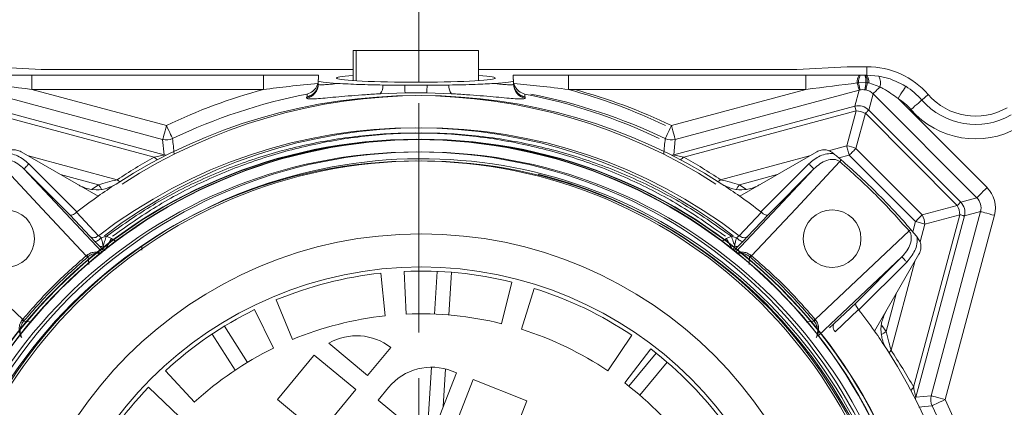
# Model space of a CAD drawing. Header units: centimetres. Extents: x -16053 to 7031, y -7778 to 254.
# Tile 270 of 282: x 5698 to 5725, y -2050 to -2039. Entities that reach past the tile are written whole.
import ezdxf

# ---------------------------------------------------------------- set-up
doc = ezdxf.new("R2010")
doc.units = ezdxf.units.CM
doc.header["$MEASUREMENT"] = 0
doc.linetypes.add('CENTER', pattern=[50.8, 31.75, -6.35, 6.35, -6.35])
doc.layers.add('ELEKTRYKA', color=1, linetype='CONTINUOUS')
doc.layers.add('T - armatura', color=250, linetype='CONTINUOUS', lineweight=30)

# ---------------------------------------------------------------- blocks, each defined once
blk = doc.blocks.new('G$C54C5291B')
at = {"layer": 'T - armatura', "linetype": 'Continuous', "lineweight": 15}
for p, q in [((17.72, 63.927), (17.72, 63.51)), ((17.72, 63.927), (17.762, 63.927)), ((17.762, 63.927), (17.762, 63.508)), ((17.762, 63.927), (18.632, 63.927)), ((18.632, 63.927), (18.632, 63.488)), ((18.632, 63.927), (19.46, 63.927)), ((19.46, 63.927), (19.46, 63.51)), ((13.39, 63.666), (12.69, 63.703)), ((17.72, 63.666), (13.39, 63.666)), ((23.79, 63.666), (19.46, 63.666)), ((19.543, 63.666), (23.873, 63.666)), ((23.873, 63.666), (24.573, 63.703)), ((24.848, 63.703), (24.573, 63.703)), ((24.848, 63.703), (24.848, 63.585)), ((13.263, 63.587), (16.474, 63.587)), ((13.263, 63.387), (13.263, 63.587)), ((16.474, 63.587), (17.24, 63.585)), ((16.474, 63.387), (16.474, 63.587)), ((17.24, 63.527), (17.237, 63.527)), ((17.24, 63.585), (17.24, 63.527)), ((19.94, 63.585), (20.706, 63.587)), ((19.94, 63.527), (19.94, 63.585)), ((19.944, 63.527), (19.94, 63.527)), ((20.706, 63.587), (23.918, 63.587)), ((20.706, 63.587), (20.706, 63.387)), ((24.001, 63.587), (20.789, 63.587)), ((24.001, 63.387), (24.001, 63.587)), ((24.751, 63.584), (24.738, 63.585)), ((24.821, 63.584), (24.751, 63.584)), ((24.833, 63.584), (24.821, 63.584)), ((24.848, 63.585), (24.833, 63.584)), ((25.014, 63.572), (24.848, 63.585)), ((17.235, 63.485), (17.231, 63.469)), ((17.235, 63.523), (17.235, 63.51)), ((17.235, 63.462), (17.235, 63.51)), ((18.132, 63.449), (18.436, 63.446)), ((18.436, 63.446), (18.744, 63.446)), ((18.744, 63.446), (19.049, 63.449)), ((19.946, 63.51), (19.946, 63.523)), ((19.946, 63.51), (19.946, 63.462)), ((19.95, 63.469), (19.946, 63.49)), ((24.713, 63.478), (24.731, 63.481)), ((24.731, 63.481), (24.834, 63.483)), ((24.834, 63.483), (24.853, 63.481)), ((24.853, 63.481), (24.874, 63.478)), ((24.874, 63.478), (25.028, 63.422)), ((15.076, 62.695), (12.523, 63.379)), ((13.263, 63.387), (15.128, 62.888)), ((16.474, 63.387), (13.263, 63.387)), ((17.074, 63.279), (17.079, 63.287)), ((17.074, 63.266), (17.074, 63.279)), ((18.439, 63.34), (18.094, 63.328)), ((18.742, 63.34), (18.439, 63.34)), ((19.086, 63.328), (18.742, 63.34)), ((20.101, 63.287), (20.107, 63.279)), ((20.107, 63.279), (20.107, 63.266)), ((23.918, 63.387), (20.706, 63.387)), ((20.789, 63.387), (24.001, 63.387)), ((24.001, 63.387), (22.135, 62.888)), ((22.187, 62.695), (24.74, 63.379)), ((24.74, 63.379), (24.68, 63.155)), ((24.82, 63.384), (24.833, 63.381)), ((24.873, 63.103), (24.933, 63.327)), ((24.933, 63.327), (26.373, 61.887)), ((26.514, 62.028), (25.28, 63.262)), ((25.696, 63.317), (25.609, 63.241)), ((12.583, 63.155), (15.096, 62.482)), ((24.68, 63.155), (22.167, 62.482)), ((14.957, 62.451), (12.566, 63.091)), ((22.306, 62.451), (24.697, 63.091)), ((24.697, 63.091), (24.567, 62.605)), ((24.696, 62.57), (24.826, 63.057)), ((24.826, 63.057), (26.102, 61.781)), ((26.149, 61.827), (24.873, 63.103)), ((15.096, 62.482), (15.076, 62.695)), ((22.167, 62.482), (22.187, 62.695)), ((24.567, 62.605), (24.315, 62.538)), ((25.616, 61.65), (24.696, 62.57)), ((14.18, 61.908), (13.112, 62.525)), ((13.213, 62.467), (14.445, 62.136)), ((24.05, 62.467), (22.818, 62.136)), ((23.083, 61.908), (24.151, 62.525)), ((24.459, 62.438), (24.601, 62.476)), ((24.601, 62.476), (25.522, 61.556)), ((13.221, 62.357), (13.887, 61.691)), ((24.042, 62.357), (23.376, 61.691)), ((24.473, 62.387), (24.492, 62.41)), ((13.786, 61.651), (13.151, 62.286)), ((13.151, 62.286), (14.232, 61.138)), ((14.185, 62.068), (13.66, 62.208)), ((24.113, 62.286), (23.031, 61.138)), ((23.078, 62.068), (23.603, 62.208)), ((23.478, 61.651), (24.113, 62.286)), ((14.096, 62.006), (14.185, 62.068)), ((23.167, 62.006), (23.078, 62.068)), ((26.373, 61.887), (26.149, 61.827)), ((26.102, 61.781), (25.616, 61.65)), ((14.072, 61.348), (13.786, 61.651)), ((13.887, 61.691), (13.881, 61.686)), ((13.881, 61.686), (14.187, 61.361)), ((23.383, 61.686), (23.076, 61.361)), ((23.191, 61.348), (23.478, 61.651)), ((23.376, 61.691), (23.383, 61.686)), ((26.137, 61.651), (25.496, 59.26)), ((25.527, 59.121), (26.201, 61.634)), ((25.651, 61.521), (26.137, 61.651)), ((26.425, 61.694), (25.74, 59.141)), ((25.933, 59.089), (26.617, 61.643)), ((26.201, 61.634), (26.425, 61.694)), ((25.522, 61.556), (25.484, 61.414)), ((25.585, 61.274), (25.651, 61.521)), ((14.296, 61.353), (14.223, 61.331)), ((14.366, 61.321), (14.296, 61.353)), ((22.897, 61.321), (22.967, 61.353)), ((22.967, 61.353), (23.04, 61.331)), ((25.456, 61.447), (25.433, 61.427)), ((14.202, 61.214), (14.136, 61.282)), ((14.248, 61.167), (14.202, 61.214)), ((14.366, 61.321), (14.424, 61.287)), ((14.788, 61.159), (14.787, 61.215)), ((22.897, 61.321), (22.839, 61.287)), ((23.016, 61.167), (23.061, 61.214)), ((23.061, 61.214), (23.127, 61.282)), ((14.024, 61.089), (14.017, 61.083)), ((14.043, 61.071), (14.033, 61.062)), ((14.043, 61.071), (14.051, 60.961)), ((23.22, 61.071), (23.212, 60.961)), ((23.22, 61.071), (23.23, 61.062)), ((23.239, 61.089), (23.246, 61.083)), ((24.175, 59.977), (25.332, 61.067)), ((25.332, 61.067), (24.697, 60.432)), ((25.57, 61.105), (24.954, 60.037)), ((24.737, 60.331), (25.403, 60.996)), ((25.182, 59.772), (25.512, 61.005)), ((18.165, 60.251), (18.102, 60.841)), ((18.426, 60.866), (18.453, 60.273)), ((18.849, 60.273), (18.886, 60.866)), ((19.049, 60.261), (19.086, 60.854)), ((19.777, 60.141), (19.919, 60.718)), ((20.232, 60.63), (20.054, 60.064)), ((25.254, 60.557), (25.113, 60.032)), ((16.649, 60.47), (16.877, 59.921)), ((24.697, 60.432), (24.393, 60.145)), ((16.614, 59.802), (16.352, 60.336)), ((24.407, 60.03), (24.732, 60.337)), ((24.732, 60.337), (24.737, 60.331)), ((13.134, 60.2), (13.129, 60.193)), ((13.155, 60.184), (13.147, 60.174)), ((13.257, 60.166), (13.147, 60.174)), ((24.006, 60.166), (24.116, 60.174)), ((24.108, 60.184), (24.116, 60.174)), ((24.129, 60.2), (24.135, 60.193)), ((25.113, 60.032), (25.056, 60.115)), ((16.082, 59.497), (15.764, 59.998)), ((16.251, 59.604), (15.932, 60.105)), ((21.253, 59.488), (21.584, 59.981)), ((17.383, 59.873), (17.917, 59.421)), ((17.179, 59.706), (17.169, 59.694)), ((17.758, 59.229), (17.179, 59.706)), ((17.917, 59.421), (18.241, 59.811)), ((21.849, 59.791), (21.488, 59.32)), ((21.544, 59.275), (21.923, 59.734)), ((17.169, 59.694), (16.668, 59.089)), ((21.698, 59.148), (22.077, 59.606)), ((15.114, 59.489), (15.516, 59.052)), ((18.754, 58.737), (18.804, 59.538)), ((18.879, 58.764), (19.154, 59.46)), ((18.97, 58.995), (19.002, 59.514)), ((19.154, 59.46), (19.093, 59.484)), ((19.386, 59.368), (19.113, 58.671)), ((20.13, 59.072), (19.386, 59.368)), ((15.309, 58.85), (14.881, 59.262)), ((17.247, 58.613), (17.758, 59.229)), ((18.211, 59.258), (18.064, 59.081)), ((16.668, 59.089), (17.247, 58.613)), ((18.064, 59.081), (18.644, 58.604)), ((19.856, 58.376), (20.13, 59.072)), ((25.74, 59.141), (25.527, 59.121))]:
    blk.add_line(p, q, dxfattribs=at)
at = {"layer": 'T - armatura', "linetype": 'Continuous', "lineweight": 15, "flags": 128}
for points in [[(24.74, 63.379), (24.739, 63.382), (24.738, 63.387), (24.735, 63.396), (24.732, 63.408), (24.728, 63.422), (24.724, 63.439), (24.719, 63.458), (24.713, 63.478)], [(24.752, 63.382), (24.751, 63.384), (24.75, 63.39), (24.748, 63.399), (24.746, 63.411), (24.743, 63.425), (24.739, 63.442), (24.736, 63.46), (24.731, 63.481)], [(24.833, 63.381), (24.833, 63.384), (24.835, 63.39), (24.836, 63.399), (24.839, 63.411), (24.842, 63.425), (24.845, 63.442), (24.849, 63.46), (24.853, 63.481)], [(24.933, 63.327), (24.936, 63.33), (24.941, 63.335), (24.95, 63.344), (24.961, 63.355), (24.975, 63.369), (24.991, 63.385), (25.008, 63.403), (25.028, 63.422)], [(25.28, 63.262), (25.3, 63.294), (25.32, 63.325), (25.338, 63.354), (25.353, 63.379), (25.367, 63.4), (25.377, 63.416), (25.384, 63.427), (25.387, 63.431)], [(17.079, 63.287), (17.079, 63.308), (17.079, 63.31), (17.079, 63.324)], [(20.102, 63.324), (20.102, 63.303), (20.101, 63.287)], [(24.697, 63.091), (24.694, 63.105), (24.69, 63.117), (24.687, 63.127), (24.685, 63.136), (24.683, 63.144), (24.682, 63.149), (24.681, 63.153), (24.68, 63.155)], [(25.458, 63.11), (25.487, 63.135), (25.514, 63.159), (25.539, 63.181), (25.562, 63.2), (25.581, 63.217), (25.595, 63.229), (25.605, 63.238), (25.609, 63.241)], [(24.873, 63.103), (24.872, 63.102), (24.869, 63.099), (24.865, 63.095), (24.859, 63.09), (24.853, 63.083), (24.845, 63.075), (24.836, 63.067), (24.826, 63.057)], [(15.076, 62.695), (15.078, 62.7), (15.081, 62.712), (15.086, 62.731), (15.092, 62.755), (15.1, 62.783), (15.109, 62.816), (15.118, 62.851), (15.128, 62.888)], [(15.214, 62.707), (15.212, 62.712), (15.206, 62.724), (15.198, 62.741), (15.187, 62.763), (15.174, 62.79), (15.16, 62.821), (15.144, 62.853), (15.128, 62.888)], [(22.049, 62.707), (22.052, 62.712), (22.057, 62.724), (22.065, 62.741), (22.076, 62.763), (22.089, 62.79), (22.103, 62.821), (22.119, 62.853), (22.135, 62.888)], [(22.187, 62.695), (22.185, 62.7), (22.182, 62.712), (22.177, 62.731), (22.171, 62.755), (22.163, 62.783), (22.154, 62.816), (22.145, 62.851), (22.135, 62.888)], [(24.601, 62.476), (24.597, 62.494), (24.592, 62.511), (24.587, 62.528), (24.583, 62.545), (24.579, 62.561), (24.574, 62.577), (24.571, 62.591), (24.567, 62.605)], [(24.696, 62.57), (24.686, 62.56), (24.675, 62.55), (24.664, 62.538), (24.652, 62.527), (24.64, 62.514), (24.627, 62.502), (24.614, 62.489), (24.601, 62.476)], [(15.127, 62.476), (15.114, 62.478), (15.096, 62.482)], [(22.136, 62.476), (22.149, 62.478), (22.167, 62.482)], [(12.79, 62.387), (13.404, 61.735), (14.017, 61.083)], [(18.589, 62.397), (18.749, 62.395), (18.852, 62.392)], [(24.473, 62.387), (23.859, 61.735), (23.246, 61.083)], [(14.227, 62.007), (14.207, 62.036), (14.185, 62.068)], [(14.482, 62.11), (14.464, 62.122), (14.445, 62.136)], [(22.781, 62.11), (22.799, 62.122), (22.818, 62.136)], [(23.036, 62.007), (23.056, 62.036), (23.078, 62.068)], [(26.373, 61.887), (26.377, 61.891), (26.386, 61.9), (26.399, 61.913), (26.417, 61.931), (26.438, 61.952), (26.462, 61.976), (26.487, 62.002), (26.514, 62.028)], [(26.149, 61.827), (26.148, 61.826), (26.145, 61.823), (26.141, 61.819), (26.135, 61.814), (26.129, 61.807), (26.121, 61.799), (26.112, 61.79), (26.102, 61.781)], [(25.616, 61.65), (25.606, 61.64), (25.595, 61.63), (25.584, 61.618), (25.572, 61.606), (25.56, 61.594), (25.547, 61.582), (25.535, 61.569), (25.522, 61.556)], [(26.201, 61.634), (26.199, 61.635), (26.195, 61.636), (26.189, 61.637), (26.182, 61.639), (26.173, 61.642), (26.163, 61.645), (26.151, 61.648), (26.137, 61.651)], [(26.425, 61.694), (26.43, 61.693), (26.442, 61.69), (26.46, 61.685), (26.484, 61.678), (26.513, 61.671), (26.546, 61.662), (26.581, 61.652), (26.617, 61.643)], [(25.651, 61.521), (25.637, 61.525), (25.623, 61.529), (25.607, 61.533), (25.591, 61.537), (25.574, 61.542), (25.557, 61.546), (25.539, 61.551), (25.522, 61.556)], [(13.134, 60.2), (12.482, 60.813), (11.83, 61.427)], [(24.129, 60.2), (24.781, 60.813), (25.433, 61.427)], [(25.047, 59.987), (25.052, 59.99), (25.082, 60.011), (25.113, 60.032)], [(25.156, 59.735), (25.167, 59.753), (25.182, 59.772)], [(25.522, 59.09), (25.523, 59.103), (25.527, 59.121)], [(25.74, 59.141), (25.746, 59.14), (25.758, 59.136), (25.776, 59.131), (25.8, 59.125), (25.829, 59.117), (25.862, 59.109), (25.897, 59.099), (25.933, 59.089)], [(25.753, 59.003), (25.758, 59.006), (25.769, 59.011), (25.787, 59.019), (25.809, 59.03), (25.836, 59.043), (25.866, 59.057), (25.899, 59.073), (25.933, 59.089)], [(25.567, 58.984), (25.651, 58.993), (25.753, 59.003)]]:
    blk.add_lwpolyline(points, dxfattribs=at)
at = {"layer": 'T - armatura', "linetype": 'Continuous', "lineweight": 15}
for centre, radius in [((18.602, 55.627), 7.07), ((18.602, 55.627), 7.065), ((18.661, 55.627), 7.07), ((18.661, 55.627), 7.065), ((18.602, 55.627), 6.895), ((18.661, 55.627), 6.895), ((18.602, 55.627), 6.77), ((18.661, 55.627), 6.77), ((12.898, 61.319), 0.4), ((24.365, 61.319), 0.4), ((18.661, 55.627), 5.759), ((18.661, 55.627), 5.3)]:
    blk.add_circle(centre, radius, dxfattribs=at)
for centre, radius, start, end in [((24.848, 62.577), 1.126, 41.1098, 90), ((24.906, 63.489), 0.193, 150.2972, 183.1851), ((24.956, 63.492), 0.224, 155.6485, 182.7936), ((24.53, 63.494), 0.304, 357.8765, 17.2307), ((24.632, 63.492), 0.221, 357.1741, 24.7562), ((24.686, 63.488), 0.188, 356.7515, 30.7178), ((24.814, 63.478), 0.221, 345.1597, 25.2198), ((17.035, 63.475), 0.2, 281.1456, 359.9694), ((17.035, 63.462), 0.2, 281.1635, 359.9697), ((17.979, 63.43), 0.154, 318.5244, 7.1737), ((38.53, 63.828), 20.097, 181.0872, 181.3907), ((-1.344, 63.828), 20.092, 358.6093, 358.9129), ((19.201, 63.43), 0.154, 172.8262, 221.4757), ((20.145, 63.475), 0.2, 180.0305, 258.8544), ((20.145, 63.462), 0.2, 180.0304, 258.8365), ((16.893, 64.597), 8.019, 351.2964, 352.0135), ((24.848, 62.577), 1.01, 41.1098, 57.7612), ((18.59, 55.627), 7.675, 57.1804, 122.8196), ((18.673, 55.627), 7.675, 57.1804, 122.8196), ((18.59, 55.627), 8.044, 105.2536, 115.4944), ((18.59, 55.627), 7.844, 101.1104, 115.4944), ((18.59, 55.627), 7.844, 64.5056, 78.8896), ((18.673, 55.627), 7.844, 64.5056, 78.8896), ((18.59, 55.627), 8.044, 64.5056, 74.7464), ((18.673, 55.627), 8.044, 64.5056, 74.7464), ((24.848, 62.577), 0.81, 41.1098, 57.7612), ((26.355, 63.892), 0.874, 221.1098, 299.9743), ((24.732, 62.961), 0.2, 45.097, 104.903), ((26.355, 63.892), 0.99, 221.1098, 299.9743), ((24.681, 62.773), 0.318, 62.871, 87.1294), ((26.355, 63.892), 1.19, 221.1098, 299.9743), ((18.59, 55.627), 7.229, 52.4772, 127.5228), ((18.673, 55.627), 7.229, 52.4772, 127.5228), ((15.128, 62.888), 0.2, 255.0588, 295.4354), ((57.847, 66.97), 42.846, 185.7099, 185.9952), ((-20.584, 66.97), 42.846, 354.0048, 354.2901), ((22.135, 62.888), 0.2, 244.5646, 284.9412), ((24.551, 62.287), 0.318, 62.8712, 87.1292), ((15.117, 62.609), 0.225, 224.7962, 240.3819), ((22.146, 62.609), 0.225, 299.6181, 315.2038), ((18.673, 55.627), 8.936, 50.2568, 50.3256), ((18.661, 55.627), 6.8, 224.6164, 104.3443), ((18.661, 55.627), 6.8, 104.3443, 224.2618), ((18.602, 55.627), 6.8, 315.7382, 75.6557), ((18.59, 55.627), 7.675, 122.8196, 125.0737), ((18.673, 55.627), 7.675, 54.9263, 57.1804), ((18.59, 55.627), 7.674, 125.0725, 127.7973), ((18.673, 55.627), 7.674, 52.2027, 54.9275), ((25.819, 61.635), 0.318, 2.8706, 27.129), ((26.007, 61.686), 0.2, 345.0966, 44.9034), ((25.333, 61.505), 0.318, 2.8714, 27.1287), ((18.673, 55.627), 8.936, 39.6744, 39.7432), ((18.661, 55.627), 5.244, 96.1216, 112.567), ((18.661, 55.627), 5.244, 76.1216, 92.567), ((18.661, 55.627), 5.244, 56.1216, 72.567), ((18.661, 55.627), 5.244, 116.1216, 132.567), ((18.661, 55.627), 4.65, 96.1216, 112.567), ((18.661, 55.627), 4.65, 76.1216, 92.567), ((18.673, 55.627), 7.674, 35.0725, 37.7973), ((17.766, 59.199), 0.775, 52.1919, 119.6318), ((18.661, 55.627), 4.65, 56.1216, 72.567), ((18.673, 55.627), 7.675, 32.8196, 35.0737), ((18.661, 55.627), 4.65, 116.1216, 132.567), ((18.661, 55.627), 5.244, 36.1216, 52.567), ((18.673, 55.627), 7.675, 327.1804, 32.8196), ((18.807, 58.763), 0.775, 68.3458, 140.3428), ((18.661, 55.627), 4.65, 36.1216, 52.567), ((18.661, 55.627), 5.244, 136.1216, 152.567), ((25.655, 59.1), 0.225, 134.7962, 150.3819), ((25.934, 59.089), 0.2, 165.0592, 205.4351), ((18.673, 55.627), 8.044, 7.6778, 25.4944), ((18.673, 55.627), 7.844, 334.5056, 25.4944)]:
    blk.add_arc(centre, radius, start, end, dxfattribs=at)
for centre, major_axis, ratio, start_param, end_param in [((13.341, 63.566), (-1.547, 0.001), 0.013529, 4.762977, 5.267912), ((18.59, 63.523), (-1.355, 0), 0.052408, 6.228844, 6.283185), ((18.59, 63.546), (-1.1, 0), 0.052408, 5.624594, 10.083369), ((18.59, 63.523), (-1.355, 0), 0.052408, 3.141593, 3.195934), ((13.341, 63.366), (-1.496, 0.194), 0.007121, 4.765641, 5.270576), ((18.435, 63.51), (-1.2, 0), 0.052408, 0, 0.684362), ((18.746, 63.51), (-1.2, 0), 0.052408, 2.457231, 3.141593), ((18.648, 55.843), (-1.96, -7.314), 0.998886, 3.913326, 3.992722)]:
    blk.add_ellipse(centre, major_axis=major_axis, ratio=ratio, start_param=start_param, end_param=end_param, dxfattribs=at)
at = {"layer": 'T - armatura', "linetype": 'Continuous', "lineweight": 15, "extrusion": (0, 0, -1)}
for centre, major_axis, ratio, start_param, end_param in [((23.922, 63.566), (1.547, 0.001), 0.013529, 4.762977, 5.267912), ((23.922, 63.366), (1.496, 0.194), 0.007121, 4.765641, 5.270576), ((24.791, 63.185), (-0.052, -0.194), 0.994545, 2.618785, 2.678633), ((24.791, 63.185), (-0.052, -0.194), 0.994545, 3.085934, 3.6644), ((18.615, 55.843), (1.96, -7.314), 0.998886, 3.913326, 3.992722), ((26.23, 61.746), (-0.387, -0.104), 0.998174, 2.618785, 3.6644), ((26.23, 61.746), (0.194, 0.052), 0.994545, 5.760378, 6.805993), ((18.889, 55.569), (7.314, -1.96), 0.998886, 5.432056, 5.511452)]:
    blk.add_ellipse(centre, major_axis=major_axis, ratio=ratio, start_param=start_param, end_param=end_param, dxfattribs=at)
at = {"layer": 'T - armatura', "linetype": 'CENTER', "lineweight": 15, "ltscale": 0.1}
blk.add_open_spline([(18.632, 14.301), (18.632, 14.301), (18.632, 44.48), (18.632, 80.101)], degree=3, dxfattribs=at)
at = {"layer": 'T - armatura', "linetype": 'Continuous', "lineweight": 15}
for points, knots in [([(25.387, 63.431), (25.291, 63.481), (25.171, 63.544), (25.041, 63.567), (25.014, 63.572)], [0, 0, 0, 0, 0.792785, 1, 1, 1, 1]), ([(17.231, 63.469), (17.098, 63.457), (16.845, 63.434), (16.594, 63.402), (16.474, 63.387)], [0, 0, 0, 0, 0.525328, 1, 1, 1, 1]), ([(17.079, 63.324), (17.079, 63.324), (17.108, 63.331), (17.157, 63.356), (17.208, 63.411), (17.225, 63.453), (17.231, 63.469)], [0, 0, 0, 0, 0.003209, 0.459038, 0.801273, 1, 1, 1, 1]), ([(17.231, 63.472), (17.232, 63.463), (17.235, 63.433), (17.216, 63.388), (17.191, 63.349), (17.172, 63.332), (17.168, 63.329), (17.167, 63.328)], [0, 0, 0, 0, 0.134956, 0.449994, 0.726465, 0.978211, 1, 1, 1, 1]), ([(17.235, 63.462), (17.238, 63.458), (17.244, 63.451), (17.295, 63.451), (17.375, 63.457), (17.453, 63.465), (17.5, 63.47), (17.505, 63.471)], [0, 0, 0, 0, 0.239011, 0.485085, 0.724141, 0.970093, 1, 1, 1, 1]), ([(17.505, 63.471), (17.6, 63.466), (17.778, 63.456), (18.019, 63.451), (18.132, 63.449)], [0, 0, 0, 0, 0.5309118, 1, 1, 1, 1]), ([(19.049, 63.449), (19.112, 63.45), (19.24, 63.452), (19.462, 63.459), (19.593, 63.466), (19.675, 63.471)], [0, 0, 0, 0, 0.26269, 0.532742, 1, 1, 1, 1]), ([(19.675, 63.471), (19.68, 63.47), (19.726, 63.465), (19.804, 63.457), (19.884, 63.451), (19.936, 63.451), (19.942, 63.458), (19.946, 63.462)], [0, 0, 0, 0, 0.029907, 0.268988, 0.514915, 0.753927, 1, 1, 1, 1]), ([(20.013, 63.329), (20.012, 63.329), (20.006, 63.333), (19.983, 63.356), (19.956, 63.405), (19.941, 63.451), (19.946, 63.474), (19.946, 63.475)], [0, 0, 0, 0, 0.038715, 0.323763, 0.643354, 0.995034, 1, 1, 1, 1]), ([(19.95, 63.469), (19.956, 63.453), (19.972, 63.411), (20.023, 63.356), (20.072, 63.331), (20.101, 63.324), (20.102, 63.324)], [0, 0, 0, 0, 0.198727, 0.540962, 0.996791, 1, 1, 1, 1]), ([(20.706, 63.387), (20.574, 63.404), (20.322, 63.436), (20.069, 63.458), (19.95, 63.469)], [0, 0, 0, 0, 0.525378, 1, 1, 1, 1]), ([(25.028, 63.422), (25.045, 63.413), (25.134, 63.37), (25.215, 63.31), (25.28, 63.262)], [0, 0, 0, 0, 0.1944159, 1, 1, 1, 1]), ([(17.142, 63.256), (17.123, 63.256), (17.082, 63.256), (17.077, 63.262), (17.074, 63.266)], [0, 0, 0, 0, 0.46783, 1, 1, 1, 1]), ([(17.079, 63.287), (17.08, 63.287), (17.104, 63.292), (17.147, 63.308), (17.177, 63.339), (17.192, 63.354)], [0, 0, 0, 0, 0.023048, 0.543517, 1, 1, 1, 1]), ([(18.094, 63.328), (18.025, 63.324), (17.886, 63.316), (17.692, 63.301), (17.514, 63.286), (17.358, 63.271), (17.236, 63.261), (17.164, 63.255), (17.144, 63.256), (17.142, 63.256)], [0, 0, 0, 0, 0.157194, 0.314405, 0.480669, 0.646948, 0.81336, 0.979777, 1, 1, 1, 1]), ([(20.036, 63.256), (20.035, 63.256), (20.015, 63.255), (19.944, 63.261), (19.822, 63.271), (19.666, 63.286), (19.488, 63.301), (19.294, 63.316), (19.155, 63.324), (19.086, 63.328)], [0, 0, 0, 0, 0.012071, 0.179872, 0.347669, 0.515331, 0.682979, 0.841498, 1, 1, 1, 1]), ([(20.101, 63.287), (20.1, 63.287), (20.077, 63.292), (20.033, 63.308), (20.002, 63.339), (19.988, 63.354)], [0, 0, 0, 0, 0.022916, 0.540377, 1, 1, 1, 1]), ([(20.107, 63.266), (20.104, 63.262), (20.097, 63.256), (20.056, 63.256), (20.036, 63.256)], [0, 0, 0, 0, 0.518559, 1, 1, 1, 1]), ([(24.752, 63.382), (24.752, 63.382), (24.774, 63.386), (24.797, 63.385), (24.82, 63.384)], [0, 0, 0, 0, 0.02202, 1, 1, 1, 1]), ([(22.884, 61.353), (22.685, 61.493), (22.281, 61.778), (21.618, 62.126), (20.91, 62.413), (20.16, 62.624), (19.382, 62.755), (18.59, 62.799), (17.799, 62.755), (17.02, 62.624), (16.271, 62.413), (15.562, 62.126), (14.899, 61.778), (14.496, 61.493), (14.296, 61.353)], [0, 0, 0, 0, 0.079523, 0.160678, 0.243365, 0.328299, 0.413888, 0.5, 0.586107, 0.671696, 0.756635, 0.839317, 0.920475, 1, 1, 1, 1]), ([(14.379, 61.353), (14.578, 61.493), (14.982, 61.778), (15.645, 62.126), (16.354, 62.413), (17.103, 62.624), (17.881, 62.755), (18.673, 62.799), (19.465, 62.755), (20.243, 62.624), (20.992, 62.413), (21.701, 62.126), (22.364, 61.778), (22.768, 61.493), (22.967, 61.353)], [0, 0, 0, 0, 0.079523, 0.160678, 0.243365, 0.328299, 0.413888, 0.5, 0.586107, 0.671696, 0.756635, 0.839317, 0.920475, 1, 1, 1, 1]), ([(12.877, 62.499), (12.909, 62.499), (12.973, 62.5), (13.097, 62.459), (13.171, 62.398), (13.221, 62.357)], [0, 0, 0, 0, 0.24949, 0.500397, 1, 1, 1, 1]), ([(13.112, 62.525), (13.092, 62.534), (13.051, 62.553), (12.982, 62.553), (12.925, 62.535), (12.896, 62.514), (12.885, 62.505)], [0, 0, 0, 0, 0.277055, 0.554149, 0.831202, 1, 1, 1, 1]), ([(14.957, 62.451), (14.987, 62.456), (15.034, 62.465), (15.079, 62.475), (15.095, 62.48), (15.096, 62.481), (15.096, 62.482)], [0, 0, 0, 0, 0.462796, 0.748802, 0.894237, 1, 1, 1, 1]), ([(22.306, 62.451), (22.277, 62.456), (22.229, 62.465), (22.185, 62.475), (22.168, 62.48), (22.167, 62.481), (22.167, 62.482)], [0, 0, 0, 0, 0.462796, 0.748802, 0.894237, 1, 1, 1, 1]), ([(24.386, 62.499), (24.354, 62.499), (24.29, 62.5), (24.166, 62.459), (24.092, 62.398), (24.042, 62.357)], [0, 0, 0, 0, 0.24949, 0.500397, 1, 1, 1, 1]), ([(24.151, 62.525), (24.171, 62.534), (24.212, 62.553), (24.281, 62.553), (24.338, 62.535), (24.367, 62.514), (24.378, 62.505)], [0, 0, 0, 0, 0.277055, 0.554149, 0.831202, 1, 1, 1, 1]), ([(24.492, 62.41), (24.475, 62.425), (24.44, 62.455), (24.404, 62.484), (24.386, 62.499)], [0, 0, 0, 0, 0.499993, 1, 1, 1, 1]), ([(13.151, 62.286), (13.124, 62.311), (13.071, 62.358), (12.977, 62.407), (12.893, 62.423), (12.829, 62.412), (12.803, 62.395), (12.79, 62.387)], [0, 0, 0, 0, 0.270049, 0.532525, 0.777188, 0.891552, 1, 1, 1, 1]), ([(13.151, 62.286), (13.152, 62.287), (13.154, 62.29), (13.171, 62.306), (13.194, 62.33), (13.212, 62.348), (13.221, 62.357)], [0, 0, 0, 0, 0.250002, 0.500009, 0.750002, 1, 1, 1, 1]), ([(24.113, 62.286), (24.111, 62.287), (24.109, 62.29), (24.092, 62.306), (24.069, 62.33), (24.051, 62.348), (24.042, 62.357)], [0, 0, 0, 0, 0.250002, 0.500009, 0.750002, 1, 1, 1, 1]), ([(24.113, 62.286), (24.139, 62.311), (24.192, 62.358), (24.286, 62.407), (24.37, 62.423), (24.434, 62.412), (24.46, 62.395), (24.473, 62.387)], [0, 0, 0, 0, 0.270049, 0.532525, 0.777188, 0.891552, 1, 1, 1, 1]), ([(24.473, 62.387), (24.642, 62.236), (24.98, 61.934), (25.282, 61.596), (25.433, 61.427)], [0, 0, 0, 0, 0.500054, 1, 1, 1, 1]), ([(25.456, 61.447), (25.438, 61.467), (25.35, 61.57), (25.222, 61.71), (25.035, 61.905), (24.881, 62.058), (24.688, 62.239), (24.57, 62.342), (24.492, 62.41)], [0, 0, 0, 0, 0.05955, 0.297786, 0.41689, 0.655126, 0.77423, 1, 1, 1, 1]), ([(14.431, 62.077), (14.38, 62.051), (14.28, 61.999), (14.108, 61.991), (13.984, 62.024), (13.923, 62.057), (13.91, 62.064)], [0, 0, 0, 0, 0.307501, 0.615025, 0.922621, 1, 1, 1, 1]), ([(14.185, 62.068), (14.227, 62.079), (14.316, 62.103), (14.4, 62.125), (14.445, 62.136)], [0, 0, 0, 0, 0.465446, 1, 1, 1, 1]), ([(23.078, 62.068), (23.036, 62.079), (22.947, 62.103), (22.863, 62.125), (22.818, 62.136)], [0, 0, 0, 0, 0.465446, 1, 1, 1, 1]), ([(22.833, 62.077), (22.883, 62.051), (22.983, 61.999), (23.155, 61.991), (23.279, 62.024), (23.34, 62.057), (23.353, 62.064)], [0, 0, 0, 0, 0.307501, 0.615025, 0.922621, 1, 1, 1, 1]), ([(13.881, 61.686), (13.871, 61.678), (13.852, 61.662), (13.823, 61.648), (13.799, 61.644), (13.79, 61.649), (13.786, 61.651)], [0, 0, 0, 0, 0.237912, 0.49849, 0.7489, 1, 1, 1, 1]), ([(23.383, 61.686), (23.392, 61.678), (23.411, 61.662), (23.44, 61.648), (23.464, 61.644), (23.473, 61.649), (23.478, 61.651)], [0, 0, 0, 0, 0.237912, 0.49849, 0.7489, 1, 1, 1, 1]), ([(14.072, 61.348), (14.08, 61.342), (14.097, 61.331), (14.13, 61.331), (14.161, 61.342), (14.178, 61.355), (14.187, 61.361)], [0, 0, 0, 0, 0.279855, 0.559218, 0.779567, 1, 1, 1, 1]), ([(14.136, 61.282), (14.124, 61.294), (14.1, 61.319), (14.081, 61.338), (14.072, 61.348)], [0, 0, 0, 0, 0.500006, 1, 1, 1, 1]), ([(14.223, 61.331), (14.216, 61.337), (14.202, 61.348), (14.192, 61.357), (14.187, 61.361)], [0, 0, 0, 0, 0.522729, 1, 1, 1, 1]), ([(14.296, 61.353), (14.292, 61.34), (14.283, 61.315), (14.271, 61.279), (14.259, 61.245), (14.253, 61.227), (14.249, 61.217)], [0, 0, 0, 0, 0.2500209, 0.5000441, 0.7499598, 1, 1, 1, 1]), ([(22.967, 61.353), (22.971, 61.34), (22.98, 61.315), (22.993, 61.279), (23.004, 61.245), (23.01, 61.227), (23.014, 61.217)], [0, 0, 0, 0, 0.2500209, 0.5000441, 0.7499598, 1, 1, 1, 1]), ([(23.04, 61.331), (23.047, 61.337), (23.061, 61.348), (23.071, 61.357), (23.076, 61.361)], [0, 0, 0, 0, 0.522729, 1, 1, 1, 1]), ([(23.191, 61.348), (23.183, 61.342), (23.166, 61.331), (23.133, 61.331), (23.102, 61.342), (23.085, 61.355), (23.076, 61.361)], [0, 0, 0, 0, 0.279855, 0.559218, 0.779567, 1, 1, 1, 1]), ([(23.127, 61.282), (23.139, 61.294), (23.163, 61.319), (23.182, 61.338), (23.191, 61.348)], [0, 0, 0, 0, 0.500006, 1, 1, 1, 1]), ([(25.433, 61.427), (25.441, 61.414), (25.458, 61.389), (25.468, 61.325), (25.452, 61.241), (25.404, 61.147), (25.356, 61.094), (25.332, 61.067)], [0, 0, 0, 0, 0.108449, 0.222813, 0.467476, 0.729952, 1, 1, 1, 1]), ([(25.403, 60.996), (25.444, 61.046), (25.505, 61.121), (25.545, 61.245), (25.545, 61.309), (25.544, 61.341)], [0, 0, 0, 0, 0.499603, 0.75051, 1, 1, 1, 1]), ([(25.456, 61.447), (25.471, 61.429), (25.5, 61.394), (25.53, 61.358), (25.544, 61.341)], [0, 0, 0, 0, 0.499995, 1, 1, 1, 1]), ([(14.136, 61.282), (14.14, 61.281), (14.148, 61.278), (14.173, 61.29), (14.199, 61.309), (14.215, 61.324), (14.223, 61.331)], [0, 0, 0, 0, 0.279836, 0.559156, 0.779529, 1, 1, 1, 1]), ([(14.249, 61.217), (14.238, 61.213), (14.218, 61.206), (14.207, 61.212), (14.202, 61.214)], [0, 0, 0, 0, 0.559109, 1, 1, 1, 1]), ([(14.223, 61.331), (14.23, 61.31), (14.243, 61.269), (14.247, 61.234), (14.249, 61.217)], [0, 0, 0, 0, 0.520029, 1, 1, 1, 1]), ([(14.249, 61.217), (14.254, 61.205), (14.262, 61.18), (14.268, 61.163), (14.27, 61.155)], [0, 0, 0, 0, 0.487783, 1, 1, 1, 1]), ([(14.27, 61.155), (14.274, 61.162), (14.282, 61.176), (14.306, 61.216), (14.334, 61.265), (14.355, 61.302), (14.366, 61.321)], [0, 0, 0, 0, 0.25, 0.499998, 0.749999, 1, 1, 1, 1]), ([(22.993, 61.155), (22.989, 61.162), (22.981, 61.176), (22.957, 61.216), (22.929, 61.265), (22.908, 61.302), (22.897, 61.321)], [0, 0, 0, 0, 0.25, 0.499998, 0.749999, 1, 1, 1, 1]), ([(23.014, 61.217), (23.01, 61.205), (23.001, 61.18), (22.996, 61.163), (22.993, 61.155)], [0, 0, 0, 0, 0.487783, 1, 1, 1, 1]), ([(23.04, 61.331), (23.033, 61.31), (23.02, 61.269), (23.016, 61.234), (23.014, 61.217)], [0, 0, 0, 0, 0.520029, 1, 1, 1, 1]), ([(23.014, 61.217), (23.025, 61.213), (23.045, 61.206), (23.056, 61.212), (23.061, 61.214)], [0, 0, 0, 0, 0.559109, 1, 1, 1, 1]), ([(23.127, 61.282), (23.123, 61.281), (23.115, 61.278), (23.091, 61.29), (23.065, 61.309), (23.048, 61.324), (23.04, 61.331)], [0, 0, 0, 0, 0.279836, 0.559156, 0.779529, 1, 1, 1, 1]), ([(25.551, 61.332), (25.564, 61.314), (25.589, 61.276), (25.601, 61.209), (25.593, 61.15), (25.577, 61.117), (25.57, 61.105)], [0, 0, 0, 0, 0.277054, 0.554149, 0.831201, 1, 1, 1, 1]), ([(14.033, 61.062), (14.032, 61.064), (14.03, 61.067), (14.021, 61.078), (14.017, 61.083)], [0, 0, 0, 0, 0.559366, 1, 1, 1, 1]), ([(14.214, 61.122), (14.213, 61.123), (14.192, 61.13), (14.146, 61.135), (14.08, 61.126), (14.042, 61.101), (14.024, 61.089)], [0, 0, 0, 0, 0.02137, 0.352035, 0.678077, 1, 1, 1, 1]), ([(14.024, 61.089), (14.029, 61.083), (14.039, 61.073), (14.042, 61.071), (14.043, 61.071)], [0, 0, 0, 0, 0.55938, 1, 1, 1, 1]), ([(14.221, 61.113), (14.202, 61.116), (14.163, 61.122), (14.098, 61.108), (14.061, 61.083), (14.043, 61.071)], [0, 0, 0, 0, 0.340941, 0.674737, 1, 1, 1, 1]), ([(14.248, 61.167), (14.25, 61.164), (14.254, 61.16), (14.256, 61.157), (14.257, 61.157), (14.257, 61.157)], [0, 0, 0, 0, 0.54475, 0.778707, 1, 1, 1, 1]), ([(23.016, 61.167), (23.013, 61.164), (23.009, 61.16), (23.007, 61.157), (23.006, 61.157), (23.006, 61.157)], [0, 0, 0, 0, 0.54475, 0.778707, 1, 1, 1, 1]), ([(23.042, 61.113), (23.061, 61.116), (23.1, 61.122), (23.165, 61.108), (23.202, 61.083), (23.22, 61.071)], [0, 0, 0, 0, 0.340941, 0.674737, 1, 1, 1, 1]), ([(23.049, 61.122), (23.051, 61.123), (23.071, 61.13), (23.117, 61.135), (23.183, 61.126), (23.221, 61.101), (23.239, 61.089)], [0, 0, 0, 0, 0.02137, 0.352035, 0.678077, 1, 1, 1, 1]), ([(23.239, 61.089), (23.234, 61.083), (23.224, 61.073), (23.221, 61.071), (23.22, 61.071)], [0, 0, 0, 0, 0.55938, 1, 1, 1, 1]), ([(23.23, 61.062), (23.231, 61.064), (23.233, 61.067), (23.242, 61.078), (23.246, 61.083)], [0, 0, 0, 0, 0.559366, 1, 1, 1, 1]), ([(25.403, 60.996), (25.394, 61.005), (25.375, 61.023), (25.352, 61.047), (25.336, 61.063), (25.333, 61.066), (25.332, 61.067)], [0, 0, 0, 0, 0.249995, 0.499992, 0.749999, 1, 1, 1, 1]), ([(24.697, 60.432), (24.694, 60.427), (24.689, 60.418), (24.694, 60.394), (24.708, 60.365), (24.724, 60.346), (24.732, 60.337)], [0, 0, 0, 0, 0.251101, 0.501512, 0.762072, 1, 1, 1, 1]), ([(25.11, 60.307), (25.086, 60.256), (25.04, 60.153), (25.04, 59.981), (25.079, 59.859), (25.115, 59.799), (25.123, 59.787)], [0, 0, 0, 0, 0.307501, 0.615025, 0.922622, 1, 1, 1, 1]), ([(13.129, 60.193), (13.116, 60.175), (13.092, 60.138), (13.082, 60.071), (13.089, 60.017), (13.101, 59.984), (13.109, 59.967), (13.111, 59.961), (13.113, 59.959)], [0, 0, 0, 0, 0.247125, 0.497379, 0.750578, 0.875649, 0.937385, 1, 1, 1, 1]), ([(13.147, 60.174), (13.134, 60.156), (13.109, 60.119), (13.096, 60.054), (13.101, 60.003), (13.113, 59.965), (13.119, 59.953), (13.122, 59.947)], [0, 0, 0, 0, 0.233539, 0.473207, 0.723248, 0.85509, 1, 1, 1, 1]), ([(13.147, 60.174), (13.146, 60.176), (13.144, 60.179), (13.133, 60.189), (13.129, 60.193)], [0, 0, 0, 0, 0.559363, 1, 1, 1, 1]), ([(13.155, 60.184), (13.153, 60.185), (13.151, 60.187), (13.139, 60.196), (13.134, 60.2)], [0, 0, 0, 0, 0.559366, 1, 1, 1, 1]), ([(24.108, 60.184), (24.11, 60.185), (24.113, 60.187), (24.124, 60.196), (24.129, 60.2)], [0, 0, 0, 0, 0.559366, 1, 1, 1, 1]), ([(24.116, 60.174), (24.117, 60.176), (24.119, 60.179), (24.13, 60.189), (24.135, 60.193)], [0, 0, 0, 0, 0.559363, 1, 1, 1, 1]), ([(24.116, 60.174), (24.129, 60.156), (24.154, 60.119), (24.167, 60.054), (24.163, 60.003), (24.15, 59.965), (24.145, 59.953), (24.142, 59.947)], [0, 0, 0, 0, 0.233539, 0.473207, 0.723248, 0.85509, 1, 1, 1, 1]), ([(24.135, 60.193), (24.147, 60.175), (24.172, 60.138), (24.181, 60.071), (24.174, 60.017), (24.162, 59.984), (24.154, 59.967), (24.152, 59.961), (24.151, 59.959)], [0, 0, 0, 0, 0.247125, 0.497379, 0.750578, 0.875649, 0.937385, 1, 1, 1, 1]), ([(24.393, 60.145), (24.384, 60.136), (24.364, 60.118), (24.34, 60.094), (24.328, 60.082)], [0, 0, 0, 0, 0.499989, 1, 1, 1, 1]), ([(24.407, 60.03), (24.399, 60.042), (24.383, 60.064), (24.376, 60.098), (24.38, 60.126), (24.389, 60.139), (24.393, 60.145)], [0, 0, 0, 0, 0.2798464, 0.5592179, 0.7795555, 1, 1, 1, 1]), ([(25.182, 59.772), (25.172, 59.81), (25.15, 59.893), (25.127, 59.983), (25.113, 60.032)], [0, 0, 0, 0, 0.447714, 1, 1, 1, 1]), ([(25.527, 59.121), (25.527, 59.122), (25.525, 59.123), (25.521, 59.14), (25.511, 59.183), (25.502, 59.231), (25.496, 59.26)], [0, 0, 0, 0, 0.138255, 0.238659, 0.538126, 1, 1, 1, 1])]:
    blk.add_open_spline(points, degree=3, knots=knots, dxfattribs=at)
for points in [[(14.017, 61.083), (13.86, 60.946), (13.546, 60.671), (13.271, 60.357), (13.134, 60.2)], [(23.246, 61.083), (23.403, 60.946), (23.717, 60.671), (23.992, 60.357), (24.129, 60.2)], [(14.033, 61.062), (13.877, 60.926), (13.565, 60.652), (13.292, 60.34), (13.155, 60.184)], [(23.23, 61.062), (23.386, 60.926), (23.698, 60.652), (23.971, 60.34), (24.108, 60.184)]]:
    blk.add_open_spline(points, degree=3, dxfattribs=at)

msp = doc.modelspace()

# ---------------------------------------------------------------- block references
at = {"layer": 'ELEKTRYKA', "color": 0, "linetype": 'ByBlock', "xscale": 2, "yscale": 2, "zscale": 2}
msp.add_blockref('G$C54C5291B', (5671.864, -2167.555), dxfattribs=at)

doc.saveas('drawing.dxf')
